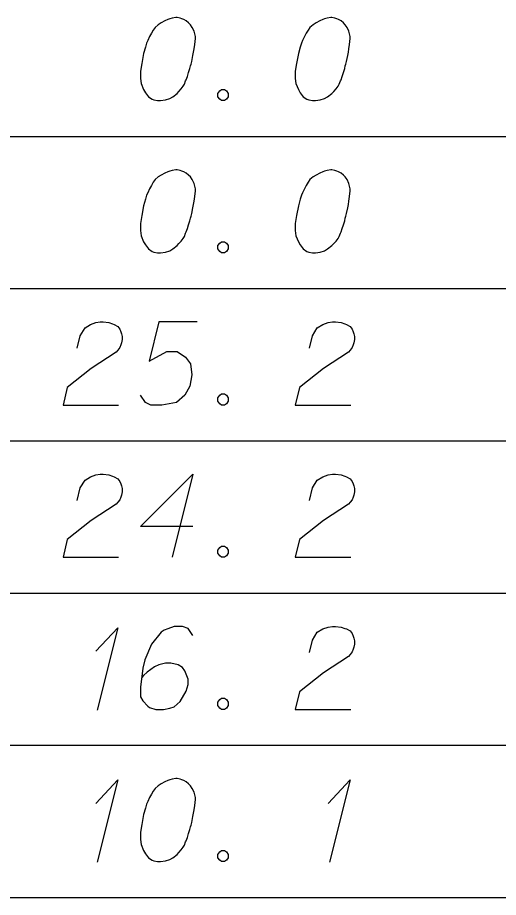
# Model space of a CAD drawing. Extents: x 2074207 to 2076812, y 516372 to 523312.
# Drawn here: x 2076621.8 to 2076649.6, y 519258.4 to 519309.3 of the extents above; entities that cross this region are included whole.
import ezdxf

# ---------------------------------------------------------------- set-up
doc = ezdxf.new("R2010")
doc.units = 0
for name, color, linetype in [('Prop DirtTable_ Soil Test Results - Outline (Major)', 7, 'Continuous'), ('Prop DirtTable_ Soil Test Results - Outline (Minor)', 7, 'Continuous'), ('Prop DirtTable_ Soil Test Results - Tx (Sample Data)', 7, 'Continuous')]:
    doc.layers.add(name, color=color, linetype=linetype)

msp = doc.modelspace()

# ---------------------------------------------------------------- linework, layer by layer
at = {"layer": 'Prop DirtTable_ Soil Test Results - Outline (Major)'}
msp.add_line((2076260.609, 519258.421), (2076811.903, 519258.421), dxfattribs=at)
at = {"layer": 'Prop DirtTable_ Soil Test Results - Outline (Minor)'}
for p, q in [((2076260.609, 519302.421), (2076811.903, 519302.421)), ((2076260.609, 519302.421), (2076811.903, 519302.421)), ((2076260.609, 519293.621), (2076811.903, 519293.621)), ((2076260.609, 519293.621), (2076811.903, 519293.621)), ((2076260.609, 519284.821), (2076811.903, 519284.821)), ((2076260.609, 519284.821), (2076811.903, 519284.821)), ((2076260.609, 519276.021), (2076811.903, 519276.021)), ((2076260.609, 519276.021), (2076811.903, 519276.021)), ((2076260.609, 519267.221), (2076811.903, 519267.221)), ((2076260.609, 519267.221), (2076811.903, 519267.221)), ((2076260.609, 519258.421), (2076811.903, 519258.421))]:
    msp.add_line(p, q, dxfattribs=at)
at = {"layer": 'Prop DirtTable_ Soil Test Results - Tx (Sample Data)'}
for points in [[(2076630.992, 519309.291), (2076630.922, 519309.291), (2076630.71, 519309.253), (2076630.569, 519309.215), (2076630.463, 519309.178), (2076630.287, 519309.102), (2076630.075, 519308.989), (2076629.899, 519308.875), (2076629.722, 519308.724), (2076629.616, 519308.573), (2076629.511, 519308.384), (2076629.405, 519308.195), (2076629.299, 519307.968), (2076629.228, 519307.817), (2076629.158, 519307.59), (2076629.052, 519307.212), (2076628.946, 519306.645), (2076628.876, 519306.192), (2076628.876, 519305.776), (2076628.911, 519305.474), (2076629.052, 519305.133), (2076629.158, 519304.944), (2076629.334, 519304.718), (2076629.546, 519304.567), (2076629.652, 519304.529), (2076629.863, 519304.491), (2076630.04, 519304.491), (2076630.322, 519304.529), (2076630.569, 519304.604), (2076630.745, 519304.718), (2076630.992, 519304.907), (2076631.098, 519305.02), (2076631.239, 519305.171), (2076631.345, 519305.322), (2076631.415, 519305.436), (2076631.486, 519305.625), (2076631.521, 519305.7), (2076631.592, 519305.889), (2076631.662, 519306.116), (2076631.733, 519306.343), (2076631.768, 519306.494), (2076631.803, 519306.607), (2076631.839, 519306.759), (2076631.909, 519307.099), (2076631.945, 519307.288), (2076631.98, 519307.477), (2076632.015, 519307.741), (2076632.05, 519308.081), (2076632.05, 519308.195), (2076632.015, 519308.346), (2076631.98, 519308.497), (2076631.874, 519308.724), (2076631.768, 519308.875), (2076631.662, 519308.989), (2076631.521, 519309.102), (2076631.38, 519309.178), (2076631.274, 519309.215), (2076631.169, 519309.253), (2076630.992, 519309.291)], [(2076639.952, 519309.291), (2076639.882, 519309.291), (2076639.67, 519309.253), (2076639.529, 519309.215), (2076639.423, 519309.178), (2076639.247, 519309.102), (2076639.035, 519308.989), (2076638.859, 519308.875), (2076638.682, 519308.724), (2076638.576, 519308.573), (2076638.471, 519308.384), (2076638.365, 519308.195), (2076638.259, 519307.968), (2076638.188, 519307.817), (2076638.118, 519307.59), (2076638.012, 519307.212), (2076637.906, 519306.645), (2076637.836, 519306.192), (2076637.836, 519305.776), (2076637.871, 519305.474), (2076638.012, 519305.133), (2076638.118, 519304.944), (2076638.294, 519304.718), (2076638.506, 519304.567), (2076638.612, 519304.529), (2076638.823, 519304.491), (2076639, 519304.491), (2076639.282, 519304.529), (2076639.529, 519304.604), (2076639.705, 519304.718), (2076639.952, 519304.907), (2076640.058, 519305.02), (2076640.199, 519305.171), (2076640.305, 519305.322), (2076640.375, 519305.436), (2076640.446, 519305.625), (2076640.481, 519305.7), (2076640.552, 519305.889), (2076640.622, 519306.116), (2076640.693, 519306.343), (2076640.728, 519306.494), (2076640.763, 519306.607), (2076640.799, 519306.759), (2076640.869, 519307.099), (2076640.905, 519307.288), (2076640.94, 519307.477), (2076640.975, 519307.741), (2076641.01, 519308.081), (2076641.01, 519308.195), (2076640.975, 519308.346), (2076640.94, 519308.497), (2076640.834, 519308.724), (2076640.728, 519308.875), (2076640.622, 519308.989), (2076640.481, 519309.102), (2076640.34, 519309.178), (2076640.234, 519309.215), (2076640.129, 519309.253), (2076639.952, 519309.291)], [(2076633.567, 519305.133), (2076633.744, 519305.133), (2076633.849, 519305.058), (2076633.955, 519304.907), (2076633.955, 519304.718), (2076633.849, 519304.567), (2076633.744, 519304.491), (2076633.567, 519304.491), (2076633.461, 519304.567), (2076633.356, 519304.718), (2076633.356, 519304.907), (2076633.461, 519305.058), (2076633.567, 519305.133)], [(2076630.992, 519300.491), (2076630.922, 519300.491), (2076630.71, 519300.453), (2076630.569, 519300.415), (2076630.463, 519300.378), (2076630.287, 519300.302), (2076630.075, 519300.189), (2076629.899, 519300.075), (2076629.722, 519299.924), (2076629.616, 519299.773), (2076629.511, 519299.584), (2076629.405, 519299.395), (2076629.299, 519299.168), (2076629.228, 519299.017), (2076629.158, 519298.79), (2076629.052, 519298.412), (2076628.946, 519297.845), (2076628.876, 519297.392), (2076628.876, 519296.976), (2076628.911, 519296.674), (2076629.052, 519296.333), (2076629.158, 519296.144), (2076629.334, 519295.918), (2076629.546, 519295.767), (2076629.652, 519295.729), (2076629.863, 519295.691), (2076630.04, 519295.691), (2076630.322, 519295.729), (2076630.569, 519295.804), (2076630.745, 519295.918), (2076630.992, 519296.107), (2076631.098, 519296.22), (2076631.239, 519296.371), (2076631.345, 519296.522), (2076631.415, 519296.636), (2076631.486, 519296.825), (2076631.521, 519296.9), (2076631.592, 519297.089), (2076631.662, 519297.316), (2076631.733, 519297.543), (2076631.768, 519297.694), (2076631.803, 519297.807), (2076631.839, 519297.959), (2076631.909, 519298.299), (2076631.945, 519298.488), (2076631.98, 519298.677), (2076632.015, 519298.941), (2076632.05, 519299.281), (2076632.05, 519299.395), (2076632.015, 519299.546), (2076631.98, 519299.697), (2076631.874, 519299.924), (2076631.768, 519300.075), (2076631.662, 519300.189), (2076631.521, 519300.302), (2076631.38, 519300.378), (2076631.274, 519300.415), (2076631.169, 519300.453), (2076630.992, 519300.491)], [(2076639.952, 519300.491), (2076639.882, 519300.491), (2076639.67, 519300.453), (2076639.529, 519300.415), (2076639.423, 519300.378), (2076639.247, 519300.302), (2076639.035, 519300.189), (2076638.859, 519300.075), (2076638.682, 519299.924), (2076638.576, 519299.773), (2076638.471, 519299.584), (2076638.365, 519299.395), (2076638.259, 519299.168), (2076638.188, 519299.017), (2076638.118, 519298.79), (2076638.012, 519298.412), (2076637.906, 519297.845), (2076637.836, 519297.392), (2076637.836, 519296.976), (2076637.871, 519296.674), (2076638.012, 519296.333), (2076638.118, 519296.144), (2076638.294, 519295.918), (2076638.506, 519295.767), (2076638.612, 519295.729), (2076638.823, 519295.691), (2076639, 519295.691), (2076639.282, 519295.729), (2076639.529, 519295.804), (2076639.705, 519295.918), (2076639.952, 519296.107), (2076640.058, 519296.22), (2076640.199, 519296.371), (2076640.305, 519296.522), (2076640.375, 519296.636), (2076640.446, 519296.825), (2076640.481, 519296.9), (2076640.552, 519297.089), (2076640.622, 519297.316), (2076640.693, 519297.543), (2076640.728, 519297.694), (2076640.763, 519297.807), (2076640.799, 519297.959), (2076640.869, 519298.299), (2076640.905, 519298.488), (2076640.94, 519298.677), (2076640.975, 519298.941), (2076641.01, 519299.281), (2076641.01, 519299.395), (2076640.975, 519299.546), (2076640.94, 519299.697), (2076640.834, 519299.924), (2076640.728, 519300.075), (2076640.622, 519300.189), (2076640.481, 519300.302), (2076640.34, 519300.378), (2076640.234, 519300.415), (2076640.129, 519300.453), (2076639.952, 519300.491)], [(2076633.567, 519296.333), (2076633.744, 519296.333), (2076633.849, 519296.258), (2076633.955, 519296.107), (2076633.955, 519295.918), (2076633.849, 519295.767), (2076633.744, 519295.691), (2076633.567, 519295.691), (2076633.461, 519295.767), (2076633.356, 519295.918), (2076633.356, 519296.107), (2076633.461, 519296.258), (2076633.567, 519296.333)], [(2076625.207, 519290.179), (2076625.383, 519290.897), (2076625.666, 519291.351), (2076625.983, 519291.54), (2076626.3, 519291.653), (2076626.547, 519291.691), (2076626.724, 519291.691), (2076627.041, 519291.653), (2076627.253, 519291.578), (2076627.359, 519291.54), (2076627.57, 519291.426), (2076627.676, 519291.275), (2076627.747, 519291.124), (2076627.782, 519291.011), (2076627.817, 519290.859), (2076627.817, 519290.67), (2076627.782, 519290.481), (2076627.747, 519290.368), (2076627.676, 519290.217), (2076627.57, 519290.066), (2076627.465, 519289.952), (2076626.018, 519289.007), (2076624.643, 519287.911), (2076624.396, 519286.891), (2076627.606, 519286.891)], [(2076632.156, 519291.691), (2076629.934, 519291.691), (2076629.369, 519289.423), (2076630.392, 519289.99), (2076630.992, 519289.99), (2076631.486, 519289.65), (2076631.768, 519289.272), (2076631.839, 519288.63), (2076631.733, 519287.987), (2076631.451, 519287.458), (2076630.957, 519287.042), (2076630.11, 519286.891), (2076629.475, 519286.891), (2076629.158, 519287.042), (2076628.876, 519287.458)], [(2076638.647, 519290.179), (2076638.823, 519290.897), (2076639.106, 519291.351), (2076639.423, 519291.54), (2076639.74, 519291.653), (2076639.987, 519291.691), (2076640.164, 519291.691), (2076640.481, 519291.653), (2076640.693, 519291.578), (2076640.799, 519291.54), (2076641.01, 519291.426), (2076641.116, 519291.275), (2076641.187, 519291.124), (2076641.222, 519291.011), (2076641.257, 519290.859), (2076641.257, 519290.67), (2076641.222, 519290.481), (2076641.187, 519290.368), (2076641.116, 519290.217), (2076641.01, 519290.066), (2076640.905, 519289.952), (2076639.458, 519289.007), (2076638.083, 519287.911), (2076637.836, 519286.891), (2076641.046, 519286.891)], [(2076633.567, 519287.533), (2076633.744, 519287.533), (2076633.849, 519287.458), (2076633.955, 519287.307), (2076633.955, 519287.118), (2076633.849, 519286.967), (2076633.744, 519286.891), (2076633.567, 519286.891), (2076633.461, 519286.967), (2076633.356, 519287.118), (2076633.356, 519287.307), (2076633.461, 519287.458), (2076633.567, 519287.533)], [(2076625.207, 519281.379), (2076625.383, 519282.097), (2076625.666, 519282.551), (2076625.983, 519282.74), (2076626.3, 519282.853), (2076626.547, 519282.891), (2076626.724, 519282.891), (2076627.041, 519282.853), (2076627.253, 519282.778), (2076627.359, 519282.74), (2076627.57, 519282.626), (2076627.676, 519282.475), (2076627.747, 519282.324), (2076627.782, 519282.211), (2076627.817, 519282.059), (2076627.817, 519281.87), (2076627.782, 519281.681), (2076627.747, 519281.568), (2076627.676, 519281.417), (2076627.57, 519281.266), (2076627.465, 519281.152), (2076626.018, 519280.207), (2076624.643, 519279.111), (2076624.396, 519278.091), (2076627.606, 519278.091)], [(2076631.909, 519279.867), (2076628.876, 519279.867), (2076631.909, 519282.891), (2076630.71, 519278.091)], [(2076638.647, 519281.379), (2076638.823, 519282.097), (2076639.106, 519282.551), (2076639.423, 519282.74), (2076639.74, 519282.853), (2076639.987, 519282.891), (2076640.164, 519282.891), (2076640.481, 519282.853), (2076640.693, 519282.778), (2076640.799, 519282.74), (2076641.01, 519282.626), (2076641.116, 519282.475), (2076641.187, 519282.324), (2076641.222, 519282.211), (2076641.257, 519282.059), (2076641.257, 519281.87), (2076641.222, 519281.681), (2076641.187, 519281.568), (2076641.116, 519281.417), (2076641.01, 519281.266), (2076640.905, 519281.152), (2076639.458, 519280.207), (2076638.083, 519279.111), (2076637.836, 519278.091), (2076641.046, 519278.091)], [(2076633.567, 519278.733), (2076633.744, 519278.733), (2076633.849, 519278.658), (2076633.955, 519278.507), (2076633.955, 519278.318), (2076633.849, 519278.167), (2076633.744, 519278.091), (2076633.567, 519278.091), (2076633.461, 519278.167), (2076633.356, 519278.318), (2076633.356, 519278.507), (2076633.461, 519278.658), (2076633.567, 519278.733)], [(2076626.3, 519272.655), (2076627.57, 519274.015), (2076626.371, 519269.253)], [(2076631.909, 519273.562), (2076631.627, 519273.978), (2076631.31, 519274.091), (2076630.816, 519274.091), (2076630.463, 519273.94), (2076630.251, 519273.864), (2076630.075, 519273.751), (2076629.511, 519273.07), (2076629.123, 519272.163), (2076629.017, 519271.672), (2076628.876, 519270.576), (2076628.876, 519270.009), (2076629.017, 519269.782), (2076629.299, 519269.48), (2076629.405, 519269.404), (2076629.758, 519269.291), (2076630.216, 519269.291), (2076630.569, 519269.367), (2076630.816, 519269.442), (2076631.169, 519269.744), (2076631.521, 519270.349), (2076631.627, 519270.727), (2076631.627, 519271.03), (2076631.451, 519271.521), (2076631.31, 519271.71), (2076631.063, 519271.861), (2076630.639, 519271.974), (2076630.322, 519271.974), (2076629.934, 519271.861), (2076629.687, 519271.748), (2076629.264, 519271.445), (2076629.052, 519271.256), (2076628.946, 519271.143)], [(2076638.647, 519272.579), (2076638.823, 519273.297), (2076639.106, 519273.751), (2076639.423, 519273.94), (2076639.74, 519274.053), (2076639.987, 519274.091), (2076640.164, 519274.091), (2076640.481, 519274.053), (2076640.693, 519273.978), (2076640.799, 519273.94), (2076641.01, 519273.826), (2076641.116, 519273.675), (2076641.187, 519273.524), (2076641.222, 519273.411), (2076641.257, 519273.259), (2076641.257, 519273.07), (2076641.222, 519272.881), (2076641.187, 519272.768), (2076641.116, 519272.617), (2076641.01, 519272.466), (2076640.905, 519272.352), (2076639.458, 519271.407), (2076638.083, 519270.311), (2076637.836, 519269.291), (2076641.046, 519269.291)], [(2076633.567, 519269.933), (2076633.744, 519269.933), (2076633.849, 519269.858), (2076633.955, 519269.707), (2076633.955, 519269.518), (2076633.849, 519269.367), (2076633.744, 519269.291), (2076633.567, 519269.291), (2076633.461, 519269.367), (2076633.356, 519269.518), (2076633.356, 519269.707), (2076633.461, 519269.858), (2076633.567, 519269.933)], [(2076626.3, 519263.855), (2076627.57, 519265.215), (2076626.371, 519260.453)], [(2076630.992, 519265.291), (2076630.922, 519265.291), (2076630.71, 519265.253), (2076630.569, 519265.215), (2076630.463, 519265.178), (2076630.287, 519265.102), (2076630.075, 519264.989), (2076629.899, 519264.875), (2076629.722, 519264.724), (2076629.616, 519264.573), (2076629.511, 519264.384), (2076629.405, 519264.195), (2076629.299, 519263.968), (2076629.228, 519263.817), (2076629.158, 519263.59), (2076629.052, 519263.212), (2076628.946, 519262.645), (2076628.876, 519262.192), (2076628.876, 519261.776), (2076628.911, 519261.474), (2076629.052, 519261.133), (2076629.158, 519260.944), (2076629.334, 519260.718), (2076629.546, 519260.567), (2076629.652, 519260.529), (2076629.863, 519260.491), (2076630.04, 519260.491), (2076630.322, 519260.529), (2076630.569, 519260.604), (2076630.745, 519260.718), (2076630.992, 519260.907), (2076631.098, 519261.02), (2076631.239, 519261.171), (2076631.345, 519261.322), (2076631.415, 519261.436), (2076631.486, 519261.625), (2076631.521, 519261.7), (2076631.592, 519261.889), (2076631.662, 519262.116), (2076631.733, 519262.343), (2076631.768, 519262.494), (2076631.803, 519262.607), (2076631.839, 519262.759), (2076631.909, 519263.099), (2076631.945, 519263.288), (2076631.98, 519263.477), (2076632.015, 519263.741), (2076632.05, 519264.081), (2076632.05, 519264.195), (2076632.015, 519264.346), (2076631.98, 519264.497), (2076631.874, 519264.724), (2076631.768, 519264.875), (2076631.662, 519264.989), (2076631.521, 519265.102), (2076631.38, 519265.178), (2076631.274, 519265.215), (2076631.169, 519265.253), (2076630.992, 519265.291)], [(2076639.74, 519263.855), (2076641.01, 519265.215), (2076639.811, 519260.453)], [(2076633.567, 519261.133), (2076633.744, 519261.133), (2076633.849, 519261.058), (2076633.955, 519260.907), (2076633.955, 519260.718), (2076633.849, 519260.567), (2076633.744, 519260.491), (2076633.567, 519260.491), (2076633.461, 519260.567), (2076633.356, 519260.718), (2076633.356, 519260.907), (2076633.461, 519261.058), (2076633.567, 519261.133)]]:
    msp.add_lwpolyline(points, dxfattribs=at)

doc.saveas('drawing.dxf')
